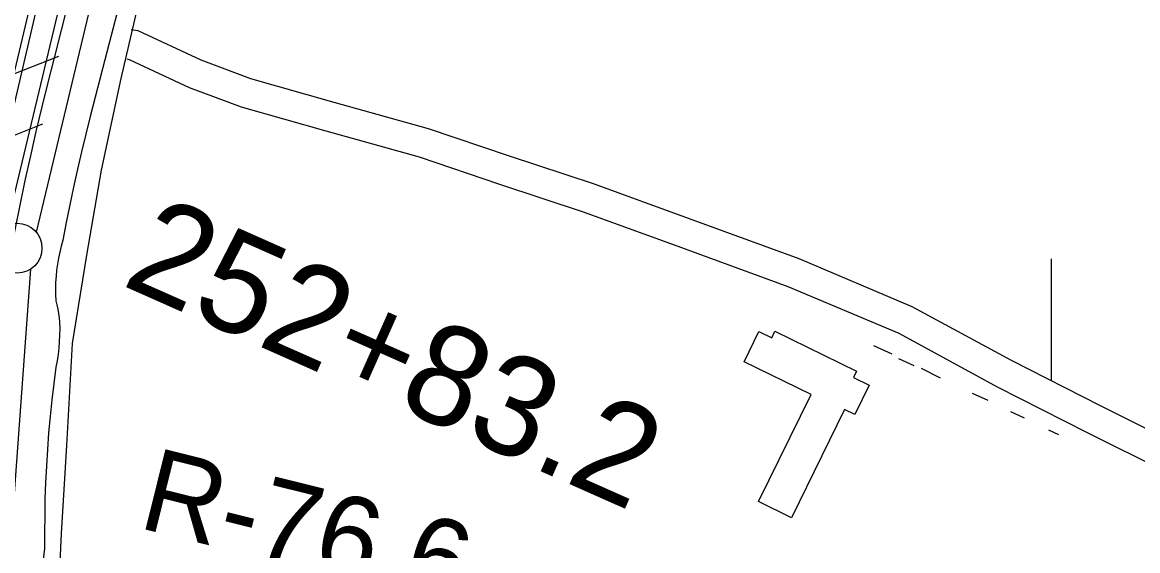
# Model space of a CAD drawing. Extents: x 3683402 to 3721514, y 487807 to 513565.
# Drawn here: x 3712574 to 3713694, y 497926 to 498456 of the extents above; entities that cross this region are included whole.
import ezdxf

# ---------------------------------------------------------------- set-up
doc = ezdxf.new("R2010")
doc.units = 0
for name, color, linetype in [('V-BLDG-OTLN', 7, 'Continuous'), ('V-FLOD-BASE', 7, 'Continuous'), ('V-LEVE-TOET', 7, 'Continuous'), ('V-RIVR-RANG-IDEN', 7, 'Continuous'), ('V-ROAD-CNTR', 7, 'Continuous'), ('V-RRAP-FSHR', 7, 'Continuous'), ('V-SURV-IDEN', 7, 'Continuous'), ('V-SURV-LINE', 7, 'Continuous'), ('V-TOPO-SHOR', 7, 'Continuous')]:
    doc.layers.add(name, color=color, linetype=linetype)

msp = doc.modelspace()

# ---------------------------------------------------------------- linework, layer by layer
at = {"layer": 'V-BLDG-OTLN'}
msp.add_lwpolyline([(3713313.6, 497975.1), (3713366.2, 498082.8), (3713299.1, 498115.6), (3713313.9, 498146), (3713326.8, 498139.7), (3713329.9, 498146.2), (3713412, 498106.1), (3713408.9, 498099.7), (3713424.6, 498092), (3713410.2, 498062.6), (3713399.7, 498067.8), (3713346.5, 497959)], close=True, dxfattribs=at)
at = {"layer": 'V-FLOD-BASE'}
msp.add_lwpolyline([(3712619.9, 498474.9), (3712613.4, 498448.5), (3712606.7, 498422.2), (3712599.9, 498395.9), (3712593.8, 498371.4), (3712587.9, 498346.8), (3712582.3, 498322.2), (3712576.8, 498297.5), (3712571.6, 498272.8), (3712566.6, 498248), (3712561.8, 498223.2), (3712560.2, 498213.5), (3712558.8, 498203.7), (3712557.7, 498193.9), (3712556.9, 498184.1), (3712556.3, 498174.3), (3712555.9, 498164.4), (3712555.9, 498154.5), (3712554.7, 498137.6), (3712553.5, 498120.7), (3712552.2, 498103.8), (3712550.8, 498086.8), (3712549.3, 498069.9)], dxfattribs=at)
at = {"layer": 'V-LEVE-TOET'}
for points in [[(3712548.3, 498298.1), (3712591.2, 498480.9)], [(3712671.7, 498475.4), (3712657, 498418.6), (3712642.5, 498361.8), (3712637.9, 498344.1), (3712633.6, 498326.5), (3712629.5, 498308.8), (3712625.5, 498291), (3712621.8, 498273.2), (3712618.3, 498255.4), (3712615, 498237.5), (3712613.3, 498231.6), (3712611.8, 498225.6), (3712610.6, 498219.6), (3712609.5, 498213.6), (3712608.7, 498207.5), (3712608.1, 498201.4), (3712607.7, 498195.3), (3712607.5, 498189.2), (3712607.6, 498183.1), (3712607.8, 498176.9), (3712609, 498172.7), (3712609.9, 498168.4), (3712610.7, 498164), (3712611.3, 498159.6), (3712611.7, 498155.2), (3712611.8, 498148.8), (3712611.7, 498142.3), (3712611.4, 498135.9), (3712610.9, 498129.4), (3712610.1, 498123), (3712609.2, 498116.6), (3712608, 498110.2)], [(3712608, 498110.2), (3712605.8, 498093.8), (3712603.9, 498077.2), (3712602.2, 498060.7), (3712600.7, 498044.1), (3712599.5, 498027.5), (3712598.4, 498010.9), (3712597.6, 497994.3), (3712597, 497977.7), (3712596.7, 497961.1), (3712596.5, 497944.5), (3712596.6, 497927.8), (3712595.3, 497917.4)]]:
    msp.add_lwpolyline(points, dxfattribs=at)
at = {"layer": 'V-ROAD-CNTR'}
for points in [[(3712520.4, 496867.8), (3712533.5, 496948.2), (3712549, 497050.9), (3712562.7, 497167.2), (3712575.4, 497260.6), (3712583.5, 497381.9), (3712598.3, 497622.9), (3712605.8, 497774.1), (3712613.5, 497943.2), (3712618.9, 498031.6), (3712624.8, 498133.8), (3712639.1, 498222.7), (3712653.7, 498308.1), (3712673.5, 498400), (3712704.5, 498534), (3712757.8, 498747.5), (3712811.1, 498964), (3712884.3, 499260.8), (3712937.4, 499496.6), (3713009.5, 499793.9), (3713067, 500042.9)], [(3712683.6, 498449.2), (3712690.2, 498448.3), (3712753.6, 498418.6), (3712803.5, 498399.9), (3712887.1, 498376.2), (3712981.6, 498349.9), (3713063, 498322.2), (3713147.3, 498294.5), (3713242.9, 498259.7), (3713354, 498219.2), (3713467.3, 498171.2), (3713567.1, 498117.1), (3713656.4, 498071.6), (3713814.5, 497992.8), (3714056.6, 497875), (3714115.4, 497847.9)], [(3712679.3, 498419.6), (3712681.5, 498419.2), (3712741.9, 498391), (3712794.1, 498371.4), (3712879, 498347.3), (3712972.7, 498321.2), (3713053.5, 498293.8), (3713137.5, 498266.1), (3713232.6, 498231.5), (3713343, 498191.3), (3713454.3, 498144.2), (3713553.1, 498090.5), (3713642.9, 498044.8), (3713801.3, 497965.9), (3714043.8, 497847.9), (3714201.7, 497775), (3714374.7, 497686.1), (3714418.5, 497665.2)]]:
    msp.add_lwpolyline(points, dxfattribs=at)
at = {"layer": 'V-RRAP-FSHR'}
for p, q in [((3712565.6, 498404.6), (3712611, 498422.5)), ((3712549.3, 498336.5), (3712594.7, 498354.4))]:
    msp.add_line(p, q, dxfattribs=at)
for points in [[(3713215.4, 501199.5), (3713215.2, 501199), (3713190.7, 501097.9), (3713155.3, 500946.4), (3713121.5, 500793.5), (3713081.9, 500633.6), (3713038, 500450), (3713014.1, 500335.7), (3712985.6, 500167.6), (3712948.6, 500015.4), (3712895.1, 499793.4), (3712848.8, 499580.2), (3712803.6, 499393.2), (3712755, 499198), (3712695.2, 498963.9), (3712634.2, 498696.7), (3712581.5, 498471.4), (3712546.7, 498325.6), (3712531.2, 498260.7), (3712525.3, 498190.6), (3712522.2, 498095.1)], [(3712650.9, 498769.7), (3712634.2, 498696.7), (3712581.5, 498471.4), (3712546.7, 498325.6), (3712535.6, 498279.2)]]:
    msp.add_lwpolyline(points, dxfattribs=at)
at = {"layer": 'V-SURV-LINE'}
for points in [[(3712559.1, 498252.6), (3712975.1, 499991.1)], [(3713004.2, 499984.1), (3712588.3, 498245.6)], [(3712582.5, 498208.6), (3712522.1, 497385.5)]]:
    msp.add_lwpolyline(points, dxfattribs=at)
msp.add_circle((3712569, 498229.6), 25, dxfattribs=at)
at = {"layer": 'V-TOPO-SHOR'}
for p, q in [((3713607.7, 498096.5), (3713607.6, 498218.8)), ((3713429, 498132), (3713447.5, 498123.5)), ((3713453.9, 498118.9), (3713469.5, 498111.7)), ((3713476.8, 498109), (3713495.9, 498099.5)), ((3713527.9, 498084), (3713543.7, 498077.1)), ((3713566.4, 498065.5), (3713580.3, 498059.2)), ((3713604.6, 498047.3), (3713614.8, 498042.5))]:
    msp.add_line(p, q, dxfattribs=at)

# ---------------------------------------------------------------- texts
at = {"layer": 'V-RIVR-RANG-IDEN'}
msp.add_text('R-76.6', height=83, rotation=346.0694, dxfattribs=at).set_placement((3712689.1, 497949.3))
at = {"layer": 'V-SURV-IDEN'}
msp.add_text('252+83.2', height=100, rotation=336.0512, dxfattribs=at).set_placement((3712672.4, 498193.2))

doc.saveas('drawing.dxf')
